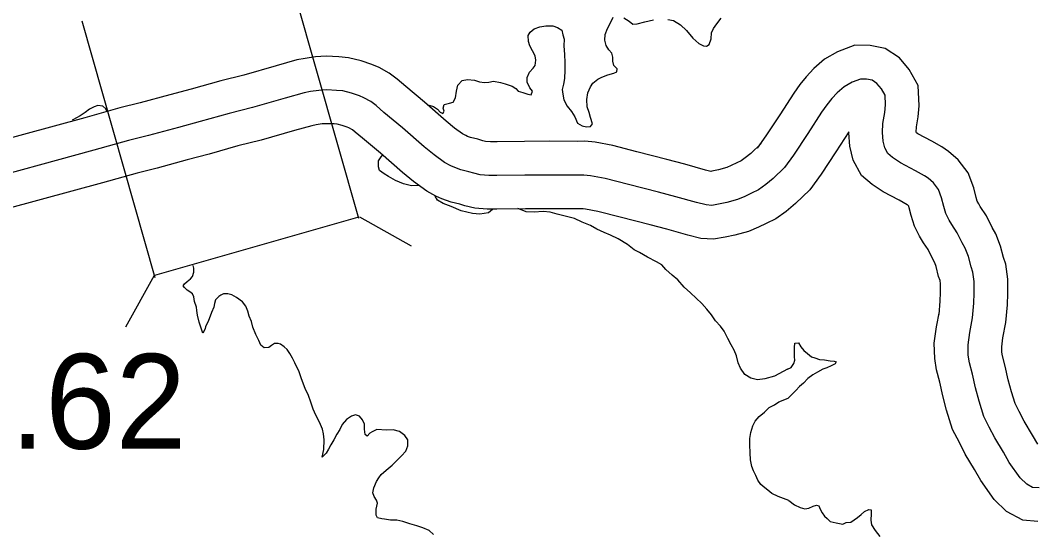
# Model space of a CAD drawing. Extents: x -83719 to 153526, y -11835 to 11446.
# Drawn here: x 7515.2 to 7666, y 243 to 319.2 of the extents above; entities that cross this region are included whole.
import ezdxf

# ---------------------------------------------------------------- set-up
doc = ezdxf.new("R2010")
doc.units = 0
for name, color, linetype in [('Level 10', 7, 'Continuous'), ('Level 20', 7, 'Continuous'), ('Level 58', 7, 'Continuous'), ('Level 59', 7, 'Continuous'), ('Level 9', 7, 'Continuous')]:
    doc.layers.add(name, color=color, linetype=linetype)

msp = doc.modelspace()

# ---------------------------------------------------------------- linework, layer by layer
at = {"layer": 'Level 10'}
for points in [[(7661.6, 274.33), (7661.86, 276.93), (7661.88, 278.65), (7661.91, 280.77), (7661.57, 282.98), (7661.23, 283.98), (7660.82, 285.66), (7660.1, 287.47), (7659.57, 288.44), (7658.72, 290.17), (7657.79, 291.56), (7657.56, 291.93), (7657.35, 292.36), (7657.18, 292.89), (7656.83, 294.34), (7655.98, 296.55), (7654.52, 298.45), (7653.1, 299.73), (7652.08, 300.38), (7650.58, 301.23), (7648.52, 302.34), (7648.31, 302.48), (7648.3, 302.56), (7648.34, 303.36), (7648.56, 304.83), (7648.74, 306.49), (7648.58, 309.49), (7647.24, 311.88), (7645.79, 313.59), (7643.66, 315), (7641.46, 315.42), (7639.17, 315.49), (7636.59, 314.51), (7634.68, 313.4), (7633.07, 312.02), (7631.93, 310.81), (7631.02, 309.63), (7630.11, 308.39), (7628.01, 305.14), (7625.94, 302.02), (7624.65, 300.22)], [(7625.24, 300.91), (7623.71, 299.43), (7622.9, 298.76), (7622.29, 298.33), (7621.64, 298.01), (7620.8, 297.61), (7620.14, 297.34), (7618.92, 297), (7617.95, 296.78), (7617.77, 296.75), (7616.98, 296.95), (7613.9, 297.83), (7611.25, 298.53), (7606.78, 299.64), (7603.21, 300.58), (7600.62, 301.08), (7599.06, 301.23), (7598.01, 301.18), (7593.88, 301.22), (7590.13, 301.19), (7586.04, 301.13), (7585.05, 301.15), (7584.3, 301.2), (7583.93, 301.29), (7583.19, 301.52), (7582.11, 301.79), (7581.66, 301.95), (7581.41, 302.07), (7580.89, 302.34), (7579.73, 303.17), (7578.49, 304.2), (7575.25, 307.04), (7572.47, 309.35), (7571.19, 310.44), (7570, 311.32), (7568.52, 312.15), (7567.42, 312.63), (7565.85, 313.16), (7563.99, 313.63), (7562.52, 313.77), (7560.68, 313.84), (7559.07, 313.74), (7557.54, 313.52), (7556.29, 313.29), (7553.23, 312.44), (7548.45, 311.06), (7545, 310.2), (7540.64, 308.96), (7537.45, 308.12), (7533.02, 306.93), (7530.04, 306.17), (7524.82, 304.72), (7506.03, 299.6)], [(7632.5, 294.02), (7630.37, 291.97), (7628.99, 290.82), (7627.42, 289.71), (7626, 289.01), (7624.86, 288.47), (7623.39, 287.86), (7621.35, 287.3), (7619.93, 286.98), (7618.2, 286.68), (7616.28, 286.81), (7614.37, 287.3), (7611.25, 288.18), (7608.76, 288.84), (7604.3, 289.95), (7600.99, 290.82), (7599.19, 291.17), (7598.81, 291.2), (7598.2, 291.18), (7593.87, 291.22), (7590.24, 291.19), (7586.01, 291.13), (7584.59, 291.16), (7582.75, 291.29), (7581.25, 291.65), (7580.52, 291.88), (7579.21, 292.2), (7577.85, 292.7), (7576.97, 293.1), (7575.62, 293.82), (7573.63, 295.24), (7572, 296.59), (7568.75, 299.44), (7566.04, 301.7), (7564.97, 302.6), (7564.56, 302.91), (7564.04, 303.2), (7563.8, 303.3), (7563.04, 303.56), (7562.29, 303.75), (7561.83, 303.79), (7560.8, 303.83), (7560.09, 303.79), (7559.16, 303.65), (7558.55, 303.54), (7555.96, 302.82), (7551.03, 301.4), (7547.57, 300.54), (7543.29, 299.32), (7540.03, 298.46), (7535.55, 297.25), (7532.61, 296.5), (7527.46, 295.08), (7508.62, 289.94)], [(7651.67, 275.54), (7651.86, 277.5), (7651.88, 278.78), (7651.9, 280.06), (7651.82, 280.58), (7651.61, 281.18), (7651.26, 282.63), (7651.03, 283.2), (7650.69, 283.84), (7650.04, 285.16), (7649.37, 286.16), (7648.78, 287.12), (7648.05, 288.61), (7647.54, 290.21), (7647.26, 291.36), (7647.17, 291.6), (7647.15, 291.63), (7647.03, 291.74), (7646.92, 291.81), (7645.75, 292.47), (7643.4, 293.74), (7641.76, 294.81), (7640.15, 296.16), (7638.91, 298.44), (7638.41, 300.51), (7638.29, 302.47), (7638.3, 302.63), (7636.37, 299.66), (7634.17, 296.34), (7632.5, 294.02)], [(7666.34, 244.78), (7664.1, 244.98), (7661.7, 246.26), (7659.88, 248.05), (7657.87, 250.9), (7656.94, 252.54), (7655.57, 254.79), (7654.69, 256.54), (7653.68, 258.47), (7652.8, 261.3), (7652.23, 263.47), (7651.79, 265.49), (7651.3, 267.31), (7651.04, 269.01), (7650.97, 271.27), (7651.29, 273.68), (7651.73, 275.98)], [(7666.33, 256.26), (7665.57, 257.6), (7664.31, 259.67), (7663.58, 261.11), (7662.96, 262.3), (7662.41, 264.06), (7661.95, 265.82), (7661.5, 267.86), (7661.1, 269.37), (7661.01, 269.93), (7660.99, 270.74), (7661.17, 272.07), (7661.6, 274.33)]]:
    msp.add_lwpolyline(points, dxfattribs=at)
at = {"layer": 'Level 20'}
for p, q in [((7565.49, 289.78), (7554.65, 327.87)), ((7524.38, 319.11), (7535.22, 281.03)), ((7535.22, 281.36), (7565.37, 289.94)), ((7565.61, 290), (7573.3, 285.72)), ((7535.14, 281.31), (7530.86, 273.62))]:
    msp.add_line(p, q, dxfattribs=at)
at = {"layer": 'Level 59'}
for points in [[(7656.64, 275.04), (7656.86, 277.21), (7656.88, 278.71), (7656.9, 280.41), (7656.69, 281.78), (7656.42, 282.58), (7656.04, 284.14), (7655.57, 285.34), (7655.13, 286.14), (7654.38, 287.66), (7653.58, 288.86), (7653.17, 289.52), (7652.7, 290.49), (7652.36, 291.55), (7652.05, 292.85), (7651.57, 294.08), (7650.83, 295.04), (7650.06, 295.73), (7649.5, 296.1), (7648.16, 296.85), (7645.96, 298.04), (7644.75, 298.83), (7644.08, 299.39), (7643.61, 300.25), (7643.37, 301.25), (7643.3, 302.52), (7643.35, 303.85), (7643.6, 305.49), (7643.73, 306.62), (7643.65, 308.06), (7643.11, 309.02), (7642.44, 309.81), (7641.74, 310.28), (7640.91, 310.44), (7640.01, 310.46), (7638.75, 309.99), (7637.59, 309.31), (7636.53, 308.4), (7635.74, 307.56), (7635.02, 306.62), (7634.23, 305.55), (7632.19, 302.4), (7630.06, 299.18), (7628.71, 297.31)], [(7628.71, 297.31), (7627.04, 295.7), (7625.95, 294.79), (7624.85, 294.02), (7623.82, 293.51), (7622.83, 293.04), (7621.76, 292.6), (7620.14, 292.15), (7618.94, 291.88), (7617.94, 291.71), (7617.08, 291.77), (7615.68, 292.12), (7612.57, 293), (7610.01, 293.69), (7605.54, 294.79), (7602.1, 295.7), (7599.9, 296.12), (7598.94, 296.22), (7598.11, 296.18), (7593.88, 296.22), (7590.18, 296.19), (7586.02, 296.13), (7584.82, 296.16), (7583.52, 296.25), (7582.59, 296.47), (7581.86, 296.7), (7580.66, 296.99), (7579.76, 297.32), (7579.19, 297.59), (7578.25, 298.08), (7576.68, 299.2), (7575.24, 300.39), (7572, 303.24), (7569.25, 305.52), (7568.08, 306.52), (7567.28, 307.11), (7566.28, 307.67), (7565.61, 307.97), (7564.44, 308.36), (7563.14, 308.69), (7562.18, 308.78), (7560.74, 308.84), (7559.58, 308.76), (7558.35, 308.59), (7557.42, 308.41), (7554.59, 307.63), (7549.74, 306.23), (7546.28, 305.37), (7541.96, 304.14), (7538.74, 303.29), (7534.28, 302.09), (7531.33, 301.34), (7526.14, 299.9), (7507.33, 294.77)], [(7666.55, 249.78), (7665.55, 249.87), (7664.69, 250.33), (7663.71, 251.29), (7662.1, 253.58), (7661.26, 255.07), (7659.94, 257.23), (7659.13, 258.82), (7658.32, 260.39), (7657.61, 262.68), (7657.09, 264.64), (7656.64, 266.67), (7656.2, 268.34), (7656.02, 269.47), (7655.98, 271), (7656.23, 272.87), (7656.64, 275.04)]]:
    msp.add_lwpolyline(points, dxfattribs=at)
at = {"layer": 'Level 9'}
for points in [[(7575.76, 306.61), (7576.58, 306.38), (7577.19, 305.98), (7577.59, 305.55), (7577.99, 305.35), (7578.19, 305.68), (7578.02, 306.15), (7578.18, 306.69), (7578.98, 306.89), (7579.51, 307.02), (7579.88, 307.66), (7580.01, 308.66), (7580.2, 309.53), (7580.84, 310.26), (7581.67, 310.4), (7582.7, 310.3), (7583.43, 310.04), (7584.17, 309.94), (7584.8, 310.01), (7585.5, 310.15), (7586.56, 309.95), (7587.26, 309.76), (7588.3, 309.39), (7588.83, 309.06), (7589.16, 308.66), (7589.86, 308.47), (7590.6, 308.23), (7591.1, 308.14), (7591.3, 308.64), (7590.89, 309.17), (7590.53, 310), (7590.52, 310.7), (7590.85, 311.5), (7591.42, 312.07), (7591.68, 312.47), (7591.78, 313.27), (7591.68, 313.91), (7591.28, 314.67), (7590.91, 315.41), (7590.71, 316.04), (7590.67, 316.9), (7590.97, 317.44), (7591.57, 317.91), (7592.4, 318.21), (7593.26, 318.35), (7594.33, 318.35), (7595.03, 318.09), (7595.66, 317.72), (7595.8, 317.03), (7596, 316.36), (7595.97, 315.39), (7596.04, 314.12), (7596.11, 312.92), (7596.11, 311.79), (7596.05, 310.52), (7595.89, 309.69), (7595.69, 308.89), (7595.79, 308.22), (7595.96, 307.36), (7596.46, 306.42), (7597.1, 305.66), (7597.6, 304.83), (7598, 303.89), (7598.67, 303.5), (7599.34, 303.37), (7599.94, 303.4), (7600.2, 303.8), (7599.93, 304.77), (7599.7, 305.5), (7599.43, 306.33), (7599.36, 307.43), (7599.52, 308.4), (7599.92, 309.3), (7600.28, 309.84), (7600.98, 310.44), (7601.61, 310.75), (7602.48, 311.08), (7603.37, 311.32), (7603.84, 311.52), (7603.87, 311.99), (7603.37, 312.45), (7603.24, 313.09), (7603.23, 313.69), (7603.1, 314.32), (7602.63, 314.82), (7602.23, 315.45), (7602.06, 316.22), (7602.09, 317.05), (7602.42, 317.95)], [(7602.42, 317.95), (7602.89, 318.79), (7603.28, 319.62)], [(7604.88, 319.53), (7605.68, 319.06), (7606.18, 318.63), (7606.85, 318.64), (7607.98, 318.94), (7609.28, 319.25)], [(7611.38, 319.29), (7612.24, 319.16), (7613.28, 318.49), (7614.18, 317.66), (7615.11, 316.53), (7615.98, 315.74), (7616.68, 315.37), (7617.15, 315.34), (7617.55, 315.61), (7617.81, 316.41), (7617.87, 317.31), (7618.17, 317.95), (7618.67, 318.65), (7619.3, 319.52)], [(7528.11, 305.71), (7527.94, 306.02), (7527.5, 306.42), (7526.74, 306.52), (7526.21, 306.32), (7525.51, 306.01), (7524.88, 305.48), (7524.11, 305.01), (7523.05, 304.4), (7522.94, 304.34)], [(7574.42, 294.66), (7573.32, 294.63), (7572.16, 294.92), (7570.96, 295.42), (7569.92, 295.98), (7569.29, 296.38), (7568.56, 296.88), (7568.45, 297.44), (7568.42, 298.34), (7568.82, 298.91), (7569.07, 299.23)], [(7585.34, 291.1), (7584.76, 290.6), (7583.49, 290.43), (7582.39, 290.5), (7580.69, 290.92), (7579.23, 291.55), (7578.06, 291.98), (7577.19, 292.48), (7576.85, 293.06)], [(7629.15, 267.42), (7627.22, 266.39), (7625.79, 265.99), (7624.72, 265.82), (7623.72, 266.08), (7622.85, 266.64), (7622.18, 267.54), (7621.85, 268.37), (7621.58, 269.37), (7621.24, 270.24), (7620.81, 271.04), (7620.31, 271.97), (7619.74, 273.07), (7619.24, 273.77), (7618.47, 274.6), (7617.87, 275.49), (7617.2, 276.29), (7616.43, 277.16), (7615.59, 277.92), (7614.79, 278.75), (7613.82, 279.58), (7612.89, 280.64), (7612.05, 281.34), (7611.09, 282.2), (7610.52, 282.87), (7609.72, 283.33), (7608.38, 284.03), (7607.18, 284.72), (7606.42, 285.12), (7605.41, 285.92), (7604.01, 286.74), (7602.91, 287.27), (7601.95, 287.7), (7600.85, 288.17), (7599.91, 288.73), (7598.68, 289.22), (7597.54, 289.79), (7595.98, 290.18), (7594.98, 290.41), (7593.95, 290.71), (7592.91, 290.8), (7591.55, 290.7), (7590.38, 290.76), (7589.28, 291.19), (7589.14, 291.24)], [(7555.65, 269.05), (7555.28, 269.71), (7554.85, 270.35), (7554.45, 270.71), (7553.88, 271.11), (7553.55, 271.24), (7553.01, 271.24), (7552.55, 270.94), (7552.15, 270.64), (7551.45, 270.57), (7550.98, 270.96), (7550.65, 271.66), (7550.21, 272.56), (7549.78, 273.66), (7549.58, 274.46), (7549.24, 275.26), (7549.01, 276.03), (7548.74, 276.76), (7548.24, 277.39), (7547.37, 278.05), (7546.67, 278.42), (7546.07, 278.58), (7545.43, 278.58), (7545, 278.41), (7544.74, 278.21), (7544.24, 277.71), (7544.07, 277.17), (7543.98, 276.61), (7543.64, 275.84), (7543.28, 274.9), (7543.08, 274.37), (7542.75, 273.73), (7542.69, 273.37), (7542.36, 272.73), (7542.05, 273.63), (7541.78, 274.4), (7541.58, 275.43), (7541.48, 276.1), (7541.41, 276.6), (7541.11, 277.46), (7541.01, 278.13), (7540.81, 278.59), (7540.44, 278.89), (7540.01, 279.13), (7539.64, 279.52), (7539.44, 279.79), (7539.64, 280.09), (7540, 280.43), (7540.5, 280.79), (7540.8, 281.16), (7541.03, 281.8), (7540.99, 282.4), (7540.9, 282.81)], [(7629.15, 267.42), (7629.71, 267.66), (7630.11, 268.26), (7630.24, 268.73), (7630.23, 269.23), (7630.23, 269.83), (7630.19, 270.63), (7630.28, 271.26), (7630.78, 271.33), (7631.15, 270.7), (7631.59, 270.17), (7632.12, 269.75), (7632.72, 269.25), (7633.23, 269.09), (7633.93, 268.86), (7634.66, 268.77), (7635.52, 268.64), (7636.12, 268.58), (7636.42, 268.49), (7636.26, 268.22), (7635.63, 267.88), (7635, 267.61), (7634.4, 267.43), (7633.61, 266.96), (7632.92, 266.55), (7632.19, 266.01), (7631.53, 265.31), (7630.97, 264.83), (7630.41, 264.23), (7629.88, 263.72), (7629.26, 263.12)], [(7576.61, 242.89), (7575.94, 243.45), (7575.01, 243.85), (7574.14, 244.14), (7573.07, 244.47), (7572.07, 244.8), (7571.17, 245), (7570.21, 245), (7569.34, 245.16), (7568.91, 245.22), (7568.31, 245.32), (7568.07, 245.75), (7568.11, 246.62), (7568.3, 247.52), (7568.13, 247.99), (7567.8, 248.49), (7567.57, 249.05), (7567.76, 249.79), (7568.16, 250.72), (7568.46, 251.26), (7568.82, 251.79), (7569.55, 252.43), (7570.48, 253.17), (7571.18, 253.87), (7571.84, 254.54), (7572.47, 255.24), (7572.77, 256.04), (7572.77, 256.94), (7572.33, 257.58), (7571.57, 258.17), (7570.6, 258.4), (7569.64, 258.37), (7568.17, 258.46), (7567.5, 258.12), (7567.17, 257.89), (7566.74, 257.45), (7566.44, 257.72), (7566.34, 258.49), (7566.37, 259.25), (7566.07, 259.89), (7565.6, 260.42), (7565, 260.65), (7564.43, 260.45), (7563.67, 259.94), (7563.04, 259.21), (7562.68, 258.47), (7562.25, 257.74), (7561.81, 256.93), (7561.38, 256.2), (7561.02, 255.53), (7560.66, 254.93), (7560.09, 254.36), (7560.32, 255.49), (7560.38, 256.9), (7560.28, 257.83), (7560.11, 258.5), (7559.84, 259.19), (7559.54, 259.83), (7559.14, 260.59), (7558.74, 261.49), (7558.4, 262.49), (7558.03, 263.49), (7557.56, 264.52), (7556.99, 265.95), (7556.66, 267.02), (7555.99, 268.35), (7555.65, 269.05)], [(7629.36, 247.94), (7627.77, 248.49), (7626.83, 248.95), (7626.23, 249.45), (7625.8, 249.78), (7625.23, 250.28), (7624.76, 250.91), (7624.46, 251.61), (7624.13, 252.34), (7623.86, 252.98), (7623.69, 253.94), (7623.65, 254.98), (7623.58, 256.18), (7623.58, 257.11), (7623.74, 258.01), (7624.01, 259.01), (7624.37, 259.71), (7624.97, 260.38), (7625.77, 261.05), (7626.46, 261.72), (7627.23, 262.13), (7627.86, 262.56)], [(7627.86, 262.56), (7629.26, 263.12)], [(7629.36, 247.94), (7630.2, 247.28), (7631.03, 246.89), (7631.73, 246.67), (7632.33, 246.8), (7632.99, 247.08), (7633.49, 247.22), (7633.82, 247.12), (7634.03, 246.65), (7634.33, 246.09), (7634.64, 245.59), (7635.07, 245.23), (7635.51, 244.8), (7636.41, 244.61), (7637.41, 244.38), (7637.87, 244.66), (7638.57, 244.7), (7639.56, 245.41), (7640.12, 245.84), (7640.58, 246.28), (7641.24, 246.56), (7641.61, 246.53), (7641.58, 245.96), (7641.56, 244.99), (7641.66, 244.29), (7642.2, 243.46), (7642.88, 242.57)]]:
    msp.add_lwpolyline(points, dxfattribs=at)

# ---------------------------------------------------------------- texts
at = {"layer": 'Level 58'}
msp.add_text('7.62', height=14.08, dxfattribs=at).set_placement((7503.24, 255.59))

doc.saveas('drawing.dxf')
